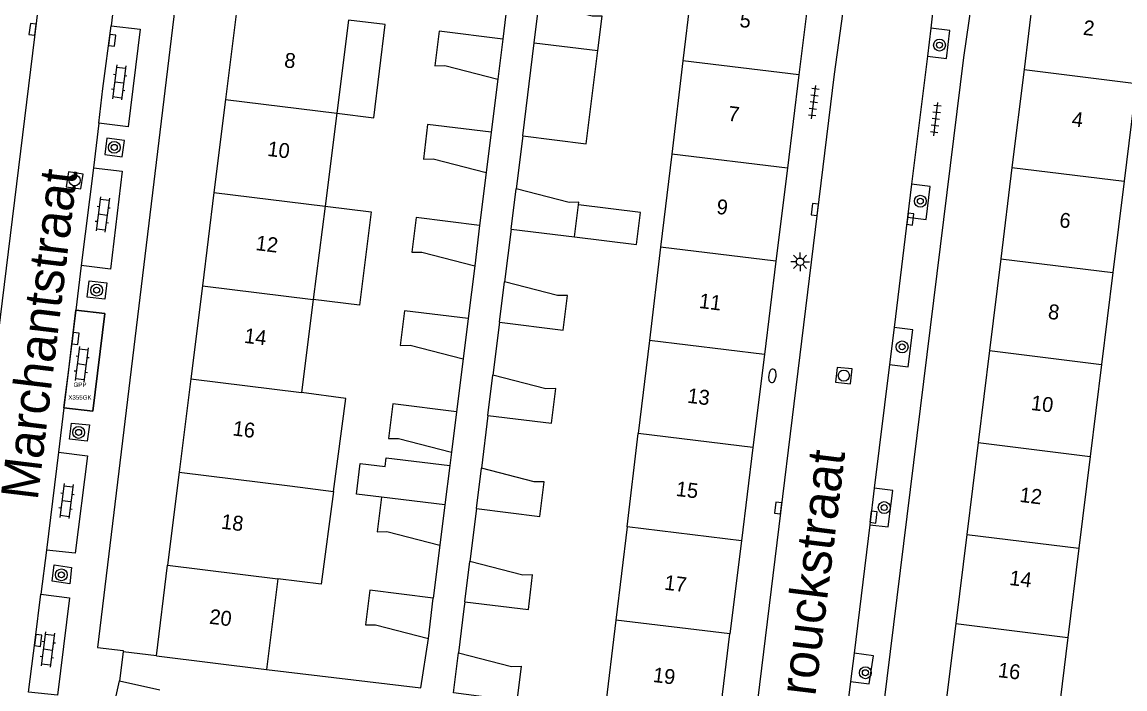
# Model space of a CAD drawing. Extents: x 131000 to 133014, y 396499 to 399001.
# Drawn here: x 131958.7 to 132032.8, y 397494.6 to 397539.4 of the extents above; entities that cross this region are included whole.
import ezdxf

# ---------------------------------------------------------------- set-up
doc = ezdxf.new("R2010")
doc.units = 0
for name, color, linetype in [('bp-anno-kenteken', 7, 'Continuous'), ('bp-grn-parkeervak', 7, 'Continuous'), ('gg-afsc-erfafscheiding', 7, 'Continuous'), ('gg-anno-huisnummerreeks BGT', 7, 'Continuous'), ('gg-anno-openbare ruimte label', 7, 'Continuous'), ('gg-bbg-bijgebouw', 7, 'Continuous'), ('gg-bbg-gedigitaliseerde bebouwing', 7, 'Continuous'), ('gg-bbg-gedigitaliseerde bijgebouw', 7, 'Continuous'), ('gg-bbg-hoofdgebouw', 7, 'Continuous'), ('gg-bbg-luifel en loopbrug', 7, 'Continuous'), ('gg-bbg-tussenscheiding', 7, 'Continuous'), ('gg-knt-verharding', 7, 'Continuous'), ('gg-knt-verharding nz', 7, 'Continuous'), ('gt-grn-weggrens', 7, 'Continuous'), ('gt-symb-boom', 7, 'Continuous'), ('gt-symb-brandkraan', 7, 'Continuous'), ('gt-symb-klinker verharding', 7, 'Continuous'), ('gt-symb-kolk', 7, 'Continuous'), ('gt-symb-lichtmast', 7, 'Continuous'), ('gt-symb-rioolschacht', 7, 'Continuous'), ('gt-symb-tegel verharding', 7, 'Continuous'), ('kenmerkpunt gehandicapten parkeerplaats', 7, 'Continuous')]:
    doc.layers.add(name, color=color, linetype=linetype)

# ---------------------------------------------------------------- blocks, each defined once
blk = doc.blocks.new('gt0-KOLK')
at = {"layer": 'gt-symb-kolk'}
blk.add_lwpolyline([(0, 0), (0.375, 0), (0.375, 0.4), (-0.375, 0.4), (-0.375, 0), (0, 0)], dxfattribs=at)
blk = doc.blocks.new('gt0-RS')
at = {"layer": 'gt-symb-rioolschacht'}
blk.add_lwpolyline([(-0.5, -0.5), (0.5, -0.5), (0.5, 0.5), (-0.5, 0.5)], close=True, dxfattribs=at)
blk.add_circle((0, 0), 0.375, dxfattribs=at)
blk = doc.blocks.new('gt0-KL1')
at = {"layer": 'gt-symb-klinker verharding'}
for p, q in [((-1.15, 0.3), (1.15, 0.3)), ((-1, -0.3), (-1, 0.3)), ((-0.5, 0.3), (-0.5, 0.45)), ((0, -0.3), (0, 0.3)), ((0.5, 0.3), (0.5, 0.45)), ((1, -0.3), (1, 0.3)), ((-1.15, -0.3), (1.15, -0.3)), ((-0.5, -0.45), (-0.5, -0.3)), ((0.5, -0.45), (0.5, -0.3))]:
    blk.add_line(p, q, dxfattribs=at)
blk = doc.blocks.new('gt0-BOOM')
at = {"layer": 'gt-symb-boom'}
for radius in [0.4, 0.2]:
    blk.add_circle((0, 0), radius, dxfattribs=at)
blk = doc.blocks.new('gt0-TEG1')
at = {"layer": 'gt-symb-tegel verharding'}
for p, q in [((-1.125, 0), (1.125, 0)), ((-0.9, -0.25), (-0.9, 0.25)), ((-0.45, -0.25), (-0.45, 0.25)), ((0, -0.25), (0, 0.25)), ((0.45, -0.25), (0.45, 0.25)), ((0.9, -0.25), (0.9, 0.25))]:
    blk.add_line(p, q, dxfattribs=at)
blk = doc.blocks.new('gt0-LMAST')
at = {"layer": 'gt-symb-lichtmast'}
for p, q in [((-0.182, 0.173), (-0.447, 0.438)), ((-0.005, 0.246), (-0.005, 0.621)), ((0.172, 0.173), (0.437, 0.438)), ((-0.255, -0.004), (-0.63, -0.004)), ((-0.182, -0.181), (-0.447, -0.446)), ((-0.005, -0.254), (-0.005, -0.629)), ((0.437, -0.446), (0.172, -0.181)), ((0.245, -0.004), (0.62, -0.004))]:
    blk.add_line(p, q, dxfattribs=at)
blk.add_circle((-0.005, -0.004), 0.25, dxfattribs=at)
blk = doc.blocks.new('gt0-BR')
at = {"layer": 'gt-symb-brandkraan'}
for centre, radius, start, end in [((-0.244, 0), 0.206, 107.56694, 252.43307), ((0.599, -2.664), 3, 106.89205, 107.56694), ((0, -0.691), 0.938, 73.10799, 106.89205), ((-0.599, -2.664), 3, 72.43309, 73.10799), ((0.244, 0), 0.206, 287.56695, 72.43309), ((0.599, 2.664), 3, 252.43307, 253.10797), ((0, 0.691), 0.938, 253.10797, 286.89206), ((-0.599, 2.664), 3, 286.89206, 287.56695)]:
    blk.add_arc(centre, radius, start, end, dxfattribs=at)

msp = doc.modelspace()

# ---------------------------------------------------------------- linework, layer by layer
at = {"layer": 'bp-grn-parkeervak'}
msp.add_lwpolyline([(131963.471, 397513.288), (131964.288, 397519.84), (131962.334, 397520.076), (131961.528, 397513.509), (131963.471, 397513.288)], dxfattribs=at)
at = {"layer": 'gg-afsc-erfafscheiding'}
for p, q in [((131991.469, 397541.833), (131991.027, 397538.279)), ((131990.691, 397535.574), (131990.249, 397532.019)), ((131992.366, 397531.777), (131991.924, 397528.226)), ((131989.913, 397529.315), (131989.472, 397525.763)), ((131991.588, 397525.521), (131991.146, 397521.967)), ((131989.139, 397523.058), (131988.693, 397519.504)), ((131990.81, 397519.262), (131990.369, 397515.712)), ((131988.357, 397516.799), (131987.916, 397513.245)), ((131990.032, 397513.006), (131989.591, 397509.455)), ((131987.583, 397510.54), (131987.469, 397509.629)), ((131989.255, 397506.749), (131988.813, 397503.196)), ((131986.802, 397504.283), (131986.36, 397500.728)), ((131988.477, 397500.49), (131988.416, 397500)), ((131988.416, 397500), (131988.05, 397497.066)), ((131967.75, 397496.85), (131965.508, 397497.127))]:
    msp.add_line(p, q, dxfattribs=at)
msp.add_lwpolyline([(131975.15, 397495.942), (131985.514, 397494.701), (131986.027, 397498.023)], dxfattribs=at)
at = {"layer": 'gg-bbg-bijgebouw'}
for p, q in [((131964.31, 397490.94), (131965.26, 397495.17)), ((131965.26, 397495.17), (131967.97, 397494.56))]:
    msp.add_line(p, q, dxfattribs=at)
at = {"layer": 'gg-bbg-gedigitaliseerde bebouwing'}
for p, q in [((132003.878, 397543.079), (132003.128, 397536.818)), ((131980.668, 397539.557), (131979.877, 397533.3)), ((132003.128, 397536.818), (132002.379, 397530.558)), ((132033.601, 397535.305), (132032.789, 397528.724)), ((131979.877, 397533.3), (131979.085, 397527.044)), ((132002.379, 397530.558), (132001.629, 397524.298)), ((132032.789, 397528.724), (132032.033, 397522.599)), ((131979.085, 397527.044), (131978.293, 397520.787)), ((132001.629, 397524.298), (132000.88, 397518.037)), ((132032.033, 397522.599), (132031.271, 397516.425)), ((131978.293, 397520.787), (131977.502, 397514.53)), ((132000.88, 397518.037), (132000.13, 397511.777)), ((132031.271, 397516.425), (132030.509, 397510.247)), ((131999.38, 397505.516), (132000.13, 397511.777)), ((132030.509, 397510.247), (132029.748, 397504.077)), ((131999.38, 397505.516), (131998.631, 397499.256)), ((132029.748, 397504.077), (132029.009, 397498.089)), ((131975.918, 397502.017), (131975.15, 397495.942)), ((131998.631, 397499.256), (131997.894, 397493.104)), ((132029.009, 397498.089), (132028.21, 397491.604)), ((131967.75, 397496.85), (131975.15, 397495.942))]:
    msp.add_line(p, q, dxfattribs=at)
for points in [[(131979.657, 397507.895), (131980.486, 397514.134), (131977.502, 397514.53)], [(131979.657, 397507.895), (131978.828, 397501.657), (131975.918, 397502.017)]]:
    msp.add_lwpolyline(points, dxfattribs=at)
at = {"layer": 'gg-bbg-gedigitaliseerde bijgebouw'}
for p, q in [((131993.143, 397538.033), (131993.48, 397540.739)), ((131991.027, 397538.279), (131990.691, 397535.574)), ((131992.366, 397531.777), (131993.143, 397538.033)), ((131990.249, 397532.019), (131989.913, 397529.315)), ((131991.588, 397525.521), (131991.924, 397528.226)), ((131995.858, 397524.991), (131996.127, 397527.153)), ((131989.472, 397525.763), (131989.139, 397523.058)), ((131991.588, 397525.521), (131995.858, 397524.991)), ((131990.81, 397519.262), (131991.146, 397521.967)), ((131988.693, 397519.504), (131988.357, 397516.799)), ((131990.032, 397513.006), (131990.369, 397515.712)), ((131987.916, 397513.245), (131987.583, 397510.54)), ((131989.255, 397506.749), (131989.591, 397509.455)), ((131987.138, 397506.988), (131982.867, 397507.513)), ((131987.138, 397506.988), (131986.802, 397504.283)), ((131988.477, 397500.49), (131988.813, 397503.196)), ((131986.027, 397498.023), (131986.36, 397500.728))]:
    msp.add_line(p, q, dxfattribs=at)
for points in [[(131997.414, 397537.503), (131997.703, 397539.827), (131997.037, 397539.816), (131993.48, 397540.739)], [(131991.027, 397538.279), (131986.756, 397538.804), (131986.47, 397536.481), (131987.136, 397536.492), (131990.691, 397535.574)], [(131992.366, 397531.777), (131996.636, 397531.246), (131997.414, 397537.503)], [(131990.249, 397532.019), (131985.978, 397532.544), (131985.692, 397530.221), (131986.358, 397530.232), (131989.913, 397529.315)], [(131996.127, 397527.153), (131996.147, 397527.314), (131995.481, 397527.304), (131991.924, 397528.226)], [(131989.472, 397525.763), (131985.201, 397526.288), (131984.915, 397523.965), (131985.581, 397523.976), (131989.139, 397523.058)], [(131990.81, 397519.262), (131995.08, 397518.732), (131995.369, 397521.055), (131994.703, 397521.045), (131991.146, 397521.967)], [(131988.693, 397519.504), (131984.422, 397520.029), (131984.136, 397517.706), (131984.802, 397517.717), (131988.357, 397516.799)], [(131990.032, 397513.006), (131994.303, 397512.476), (131994.592, 397514.8), (131993.926, 397514.79), (131990.369, 397515.712)], [(131987.916, 397513.245), (131983.645, 397513.77), (131983.359, 397511.447), (131984.025, 397511.458), (131987.583, 397510.54)], [(131989.255, 397506.749), (131993.525, 397506.219), (131993.814, 397508.543), (131993.148, 397508.533), (131989.591, 397509.455)], [(131982.867, 397507.513), (131982.581, 397505.19), (131983.247, 397505.201), (131986.802, 397504.283)], [(131988.477, 397500.49), (131992.747, 397499.96), (131993.036, 397502.284), (131992.37, 397502.274), (131988.813, 397503.196)], [(131986.36, 397500.728), (131982.089, 397501.253), (131981.803, 397498.93), (131982.469, 397498.941), (131986.027, 397498.023)], [(131991.983, 397493.819), (131987.714, 397494.361), (131988.05, 397497.066)], [(131988.05, 397497.066), (131991.607, 397496.144), (131992.273, 397496.154), (131991.983, 397493.819)]]:
    msp.add_lwpolyline(points, dxfattribs=at)
at = {"layer": 'gg-bbg-hoofdgebouw'}
for p, q in [((132026.87, 397542.79), (132026.06, 397536.233)), ((132011.699, 397542.127), (132010.926, 397535.869)), ((131973.171, 397540.482), (131972.393, 397534.224)), ((132010.926, 397535.869), (132010.153, 397529.612)), ((132026.06, 397536.233), (132025.248, 397529.652)), ((131972.393, 397534.224), (131971.616, 397527.965)), ((132010.153, 397529.612), (132009.381, 397523.354)), ((132025.248, 397529.652), (132024.492, 397523.526)), ((131971.616, 397527.965), (131970.838, 397521.707)), ((132009.381, 397523.354), (132008.608, 397517.097)), ((132024.492, 397523.526), (132023.73, 397517.353)), ((131970.838, 397521.707), (131970.06, 397515.448)), ((132008.608, 397517.097), (132007.835, 397510.839)), ((132023.73, 397517.353), (132022.967, 397511.175)), ((131970.06, 397515.448), (131969.283, 397509.19)), ((132022.967, 397511.175), (132022.206, 397505.004)), ((132007.835, 397510.839), (132007.063, 397504.581)), ((131969.283, 397509.19), (131968.505, 397502.932)), ((132007.063, 397504.581), (132006.29, 397498.324)), ((132022.206, 397505.004), (132021.467, 397499.016)), ((131967.75, 397496.85), (131968.505, 397502.932)), ((132021.467, 397499.016), (132020.665, 397492.532)), ((132005.53, 397492.17), (132006.29, 397498.324))]:
    msp.add_line(p, q, dxfattribs=at)
at = {"layer": 'gg-bbg-luifel en loopbrug'}
msp.add_line((131987.469, 397509.629), (131987.138, 397506.988), dxfattribs=at)
for points in [[(131979.877, 397533.3), (131982.353, 397532.995), (131983.124, 397539.255), (131980.668, 397539.557)], [(131979.085, 397527.044), (131982.173, 397526.664), (131981.403, 397520.404), (131978.293, 397520.787)], [(131995.858, 397524.991), (132000.007, 397524.475), (132000.276, 397526.637), (131996.127, 397527.153)], [(131982.867, 397507.513), (131981.188, 397507.72), (131981.441, 397509.771), (131983.12, 397509.564), (131983.192, 397510.155), (131987.469, 397509.629)]]:
    msp.add_lwpolyline(points, dxfattribs=at)
at = {"layer": 'gg-bbg-tussenscheiding'}
for p, q in [((131993.143, 397538.033), (131997.414, 397537.503)), ((132010.926, 397535.869), (132003.128, 397536.818)), ((132026.06, 397536.233), (132033.601, 397535.305)), ((131972.393, 397534.224), (131979.877, 397533.3)), ((132010.153, 397529.612), (132002.379, 397530.558)), ((132025.248, 397529.652), (132032.789, 397528.724)), ((131971.616, 397527.965), (131979.085, 397527.044)), ((132009.381, 397523.354), (132001.629, 397524.298)), ((132024.492, 397523.526), (132032.033, 397522.599)), ((131970.838, 397521.707), (131978.293, 397520.787)), ((132008.608, 397517.097), (132000.88, 397518.037)), ((132023.73, 397517.353), (132031.271, 397516.425)), ((131970.06, 397515.448), (131977.502, 397514.53)), ((132007.835, 397510.839), (132000.13, 397511.777)), ((132022.967, 397511.175), (132030.509, 397510.247)), ((131969.283, 397509.19), (131976.71, 397508.274)), ((131976.71, 397508.274), (131979.657, 397507.895)), ((132007.063, 397504.581), (131999.38, 397505.516)), ((132022.206, 397505.004), (132029.748, 397504.077)), ((131968.505, 397502.932), (131975.918, 397502.017)), ((132006.29, 397498.324), (131998.631, 397499.256)), ((132021.467, 397499.016), (132029.009, 397498.089))]:
    msp.add_line(p, q, dxfattribs=at)
at = {"layer": 'gg-knt-verharding'}
for p, q in [((131965.054, 397542.166), (131964.7, 397539.172)), ((132019.793, 397539.02), (132019.561, 397537.132)), ((132019.561, 397537.132), (132018.506, 397528.54)), ((131963.888, 397532.624), (131963.519, 397529.639)), ((132018.506, 397528.54), (132018.233, 397526.315)), ((132018.233, 397526.315), (132017.322, 397518.902)), ((131962.691, 397523.065), (131962.334, 397520.076)), ((132017.322, 397518.902), (132017.017, 397516.419)), ((132017.017, 397516.419), (132015.997, 397508.111)), ((131961.528, 397513.509), (131961.172, 397510.531)), ((132015.997, 397508.111), (132015.696, 397505.66)), ((132015.696, 397505.66), (132014.635, 397497.023)), ((131960.36, 397503.958), (131959.982, 397500.989)), ((132014.635, 397497.023), (132014.403, 397495.132)), ((132014.403, 397495.132), (132013.284, 397486.02))]:
    msp.add_line(p, q, dxfattribs=at)
for points in [[(131954.631, 397498.47), (131954.67, 397498.702), (131956.351, 397512.351), (131956.856, 397516.319), (131962.159, 397559.464), (131962.398, 397560.943), (131962.688, 397562.419), (131966.355, 397578.957)], [(132018.652, 397567.356), (132016.14, 397554.21), (132014.53, 397544.86), (132013.31, 397535.91), (132006.88, 397483.406)], [(131975.5, 397559.23), (131971.59, 397559.78), (131970.43, 397552.22), (131963.78, 397497.42), (131965.52, 397497.21), (131965.508, 397497.127)], [(132021.073, 397547.263), (132019.89, 397539.81), (132019.793, 397539.02)], [(132024.98, 397543.09), (132022.92, 397543.38), (132021.99, 397537.03), (132015.039, 397480.82)], [(131964.7, 397539.172), (131966.647, 397538.952), (131965.841, 397532.377), (131963.888, 397532.624)], [(132019.561, 397537.132), (132020.845, 397536.974), (132021.065, 397538.864), (132019.793, 397539.02)], [(131964.282, 397530.534), (131965.458, 397530.37), (131965.601, 397531.466), (131964.425, 397531.629), (131964.282, 397530.534)], [(131963.519, 397529.639), (131965.456, 397529.401), (131964.657, 397522.822), (131962.691, 397523.065)], [(132018.233, 397526.315), (132019.48, 397526.162), (132019.761, 397528.386), (132018.506, 397528.54)], [(131963.094, 397520.952), (131963.225, 397522.038), (131964.419, 397521.904), (131964.289, 397520.819), (131963.094, 397520.952)], [(131962.334, 397520.076), (131964.288, 397519.84), (131963.471, 397513.288), (131961.528, 397513.509)], [(132017.017, 397516.419), (132018.271, 397516.265), (132018.585, 397518.747), (132017.322, 397518.902)], [(131961.91, 397511.408), (131962.054, 397512.49), (131963.246, 397512.358), (131963.102, 397511.276), (131961.91, 397511.408)], [(131961.172, 397510.531), (131963.112, 397510.295), (131962.297, 397503.744), (131960.36, 397503.958)], [(132015.696, 397505.66), (132016.939, 397505.507), (132017.243, 397507.958), (132015.997, 397508.111)], [(131960.754, 397501.864), (131960.872, 397502.959), (131962.048, 397502.777), (131961.931, 397501.682), (131960.754, 397501.864)], [(131959.982, 397500.989), (131961.916, 397500.748), (131961.098, 397494.208), (131959.163, 397494.421)], [(132014.403, 397495.132), (132015.658, 397494.978), (132015.932, 397496.864), (132014.635, 397497.023)]]:
    msp.add_lwpolyline(points, dxfattribs=at)
at = {"layer": 'gg-knt-verharding nz'}
for p, q in [((131963.519, 397529.639), (131962.691, 397523.065)), ((131961.172, 397510.531), (131960.36, 397503.958))]:
    msp.add_line(p, q, dxfattribs=at)
for points in [[(131963.888, 397532.624), (131964.157, 397534.955), (131964.7, 397539.172)], [(131961.528, 397513.509), (131961.855, 397516.077), (131962.334, 397520.076)], [(131959.163, 397494.421), (131959.609, 397497.91), (131959.982, 397500.989)]]:
    msp.add_lwpolyline(points, dxfattribs=at)
at = {"layer": 'gt-grn-weggrens'}
msp.add_line((131965.508, 397497.127), (131965.26, 397495.17), dxfattribs=at)

# ---------------------------------------------------------------- block references
at = {"layer": 'gt-symb-boom'}
for p in [(132020.378, 397537.874), (131964.919, 397531.005), (132019.09, 397527.39), (131963.734, 397521.416), (132017.867, 397517.604), (131962.523, 397511.861), (132016.662, 397506.811), (131961.363, 397502.294), (132015.397, 397495.718)]:
    msp.add_blockref('gt0-BOOM', p, dxfattribs=at)
at = {"layer": 'gt-symb-brandkraan', "rotation": 82.99574075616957}
msp.add_blockref('gt0-BR', (132009.146, 397515.664), dxfattribs=at)
at = {"layer": 'gt-symb-klinker verharding'}
for p, rotation in [((131965.243, 397535.372), -97.35237936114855), ((131964.143, 397526.496), -97.29556014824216), ((131962.729, 397516.442), -97.29556014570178), ((131961.708, 397507.252), -97.29556014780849), ((131960.452, 397497.277), -97.29556014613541)]:
    msp.add_blockref('gt0-KL1', p, dxfattribs=dict(at, rotation=rotation))
at = {"layer": 'gt-symb-kolk'}
for p, rotation in [((131959.629, 397538.907), 82.99574075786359), ((131964.579, 397538.216), -97.35237935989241), ((132012.195, 397526.807), 83.28012011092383), ((132018.219, 397526.21), -97.00425924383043), ((131962.107, 397518.192), -96.7767828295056), ((132009.74, 397506.759), 83.16632765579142), ((132015.743, 397506.193), -97.12501634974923), ((131959.609, 397497.91), -97.40918403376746)]:
    msp.add_blockref('gt0-KOLK', p, dxfattribs=dict(at, rotation=rotation))
at = {"layer": 'gt-symb-lichtmast'}
msp.add_blockref('gt0-LMAST', (132011.013, 397523.325), dxfattribs=at)
at = {"layer": 'gt-symb-rioolschacht'}
for p, rotation in [((131962.253, 397528.787), -98.34086686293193), ((132013.949, 397515.675), 83.85600423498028)]:
    msp.add_blockref('gt0-RS', p, dxfattribs=dict(at, rotation=rotation))
at = {"layer": 'gt-symb-tegel verharding'}
for p, rotation in [((132011.927, 397534.036), 82.64762064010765), ((132020.133, 397532.902), 82.9318599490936)]:
    msp.add_blockref('gt0-TEG1', p, dxfattribs=dict(at, rotation=rotation))

# ---------------------------------------------------------------- texts
at = {"layer": 'bp-anno-kenteken'}
msp.add_text('X355GK', height=0.3, dxfattribs=at).set_placement((131961.83, 397514.059))
at = {"layer": 'gg-anno-huisnummerreeks BGT'}
for s, rotation, p in [('5', 352.9, (132006.903, 397539.099)), ('2', 352.9, (132029.988, 397538.573)), ('8', 352.9, (131976.302, 397536.389)), ('7', 352.9, (132006.125, 397532.801)), ('4', 353, (132029.23, 397532.43)), ('10', 352.9, (131975.17, 397530.436)), ('9', 353, (132005.353, 397526.547)), ('6', 353, (132028.393, 397525.649)), ('12', 352.9, (131974.384, 397524.109)), ('11', 352.9, (132004.18, 397520.223)), ('8', 352.9, (132027.634, 397519.5)), ('14', 352.9, (131973.61, 397517.883)), ('13', 352.9, (132003.394, 397513.86)), ('10', 352.9, (132026.485, 397513.373)), ('16', 352.9, (131972.837, 397511.661)), ('15', 353, (132002.623, 397507.6)), ('12', 353, (132025.724, 397507.198)), ('18', 352.9, (131972.06, 397505.402)), ('14', 353, (132025.036, 397501.617)), ('17', 352.9, (132001.844, 397501.304)), ('20', 352.9, (131971.266, 397499.016)), ('16', 352.9, (132024.271, 397495.431)), ('19', 352.9, (132001.078, 397495.103))]:
    msp.add_text(s, height=1, rotation=rotation, dxfattribs=at).set_placement(p)
at = {"layer": 'gg-anno-openbare ruimte label'}
for s, rotation, p in [('Marchantstraat', 83.1, (131959.765, 397507.242)), ('Ruijs de Beerenbrouckstraat', 83, (132008.901, 397468.642))]:
    msp.add_text(s, height=2.5, rotation=rotation, dxfattribs=at).set_placement(p)
at = {"layer": 'kenmerkpunt gehandicapten parkeerplaats'}
msp.add_text('GPP', height=0.3, dxfattribs=at).set_placement((131962.179, 397514.91))

doc.saveas('drawing.dxf')
